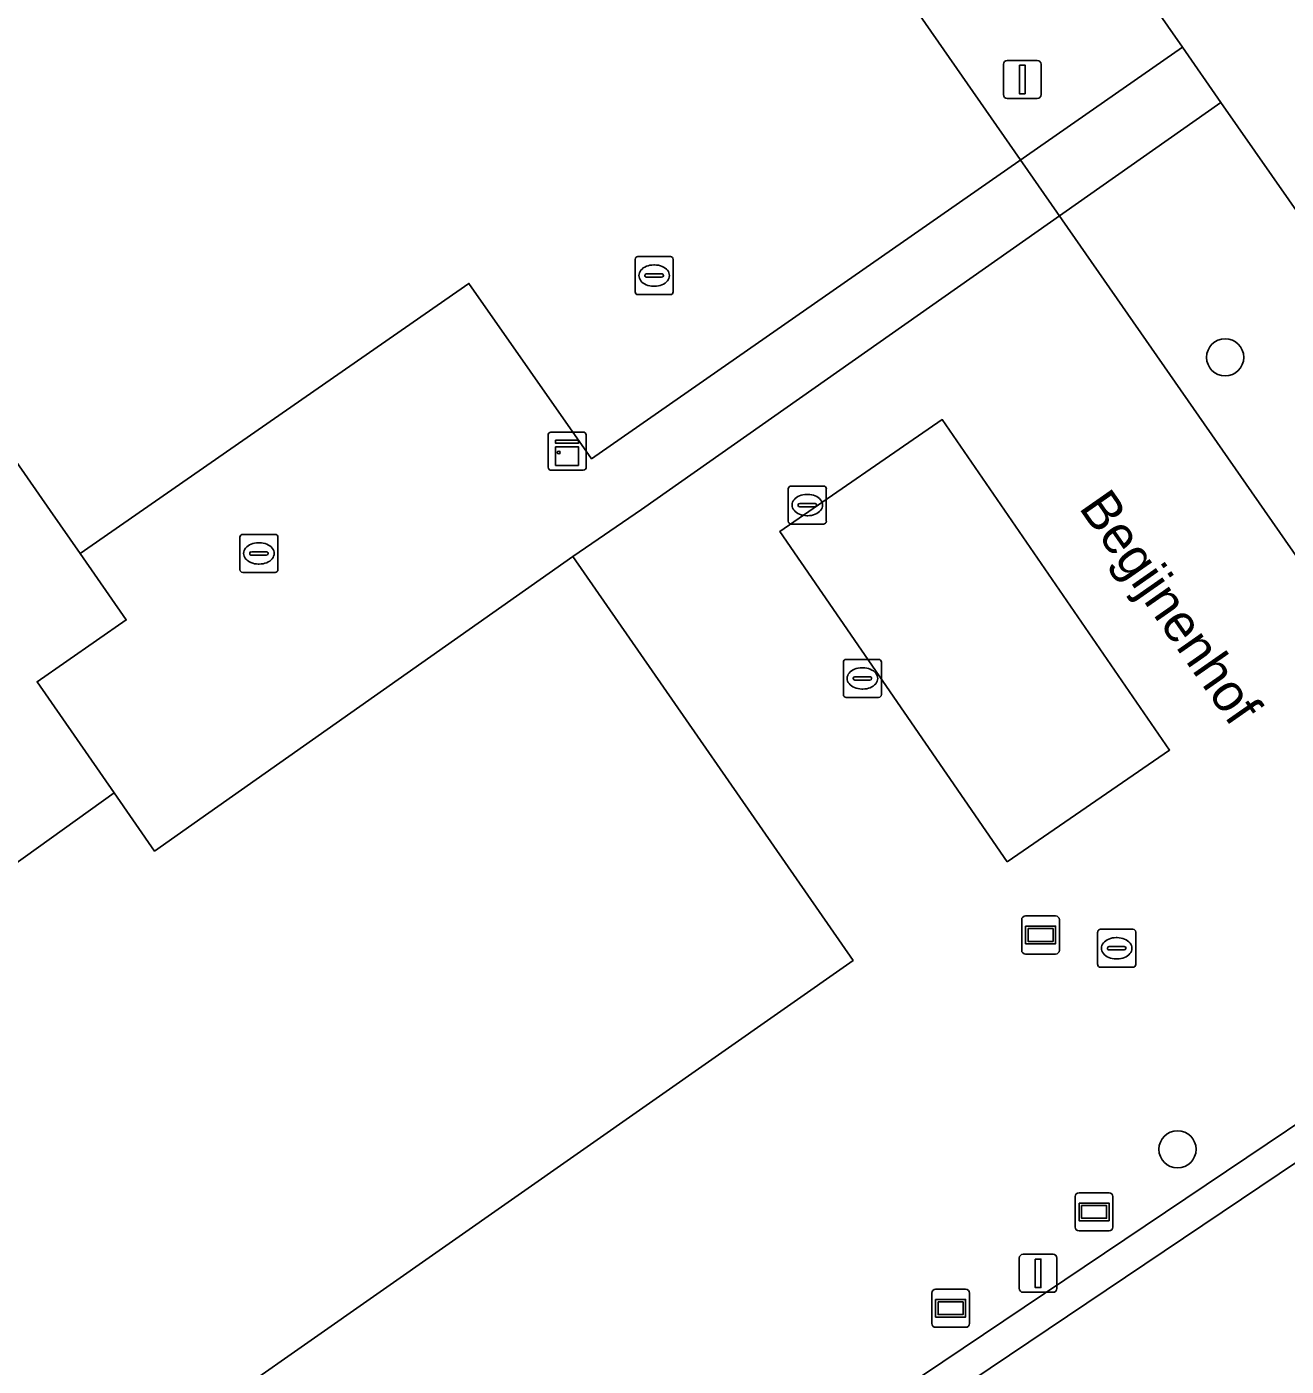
# Model space of a CAD drawing. Extents: x 161087 to 161926, y 382572 to 383873.
# Drawn here: x 161452.07 to 161485.18, y 382977.51 to 383012.71 of the extents above; entities that cross this region are included whole.
import ezdxf

# ---------------------------------------------------------------- set-up
doc = ezdxf.new("R2010")
doc.units = 0
for name, color, linetype in [('IMGEO_Boom', 7, 'Continuous'), ('IMGEO_Informatiebord', 7, 'Continuous'), ('IMGEO_Kast', 7, 'Continuous'), ('IMGEO_Kolk', 7, 'Continuous'), ('IMGEO_Lichtmast', 7, 'Continuous'), ('IMGEO_Lijnafwatering', 7, 'Continuous'), ('IMGEO_Openbare_ruimte_label', 7, 'Continuous'), ('IMGEO_Pand', 7, 'Continuous'), ('IMGEO_Parkeervlak_open', 7, 'Continuous'), ('IMGEO_Reclamebord', 7, 'Continuous'), ('IMGEO_Rioolput', 7, 'Continuous'), ('IMGEO_Terreindeel_open', 7, 'Continuous'), ('IMGEO_Voetgangersgebied_open', 7, 'Continuous'), ('IMGEO_Wegwijzer', 7, 'Continuous')]:
    doc.layers.add(name, color=color, linetype=linetype)

msp = doc.modelspace()

# ---------------------------------------------------------------- linework, layer by layer
at = {"layer": 'IMGEO_Boom'}
for centre in [(161483.572, 383004.021), (161482.32, 382983.212)]:
    msp.add_circle(centre, 0.489, dxfattribs=at)
at = {"layer": 'IMGEO_Informatiebord'}
for p, q in [((161478.324, 382989.343), (161479.114, 382989.343)), ((161479.114, 382989.343), (161478.324, 382989.343)), ((161478.224, 382988.443), (161478.224, 382989.243)), ((161478.224, 382989.243), (161478.224, 382988.443)), ((161479.214, 382989.243), (161479.214, 382988.443)), ((161479.214, 382988.443), (161479.214, 382989.243)), ((161479.114, 382988.343), (161478.324, 382988.343)), ((161478.324, 382988.343), (161479.114, 382988.343))]:
    msp.add_line(p, q, dxfattribs=at)
for points in [[(161478.325, 382989.075), (161479.113, 382989.075), (161479.113, 382988.611), (161478.325, 382988.611), (161478.325, 382989.075)], [(161478.39, 382989.01), (161478.39, 382988.676), (161479.048, 382988.676), (161479.048, 382989.01), (161478.39, 382989.01)]]:
    msp.add_lwpolyline(points, dxfattribs=at)
for centre, start, end in [((161478.324, 382989.243), 90, 180), ((161478.324, 382989.243), 90, 180), ((161479.114, 382989.243), 0, 90), ((161479.114, 382989.243), 360, 90), ((161478.324, 382988.443), 180, 270), ((161478.324, 382988.443), 180, 270), ((161479.114, 382988.443), 270, 0), ((161479.114, 382988.443), 270, 0)]:
    msp.add_arc(centre, 0.1, start, end, dxfattribs=at)
at = {"layer": 'IMGEO_Kast'}
for p, q in [((161465.776, 383001.132), (161465.776, 383001.973)), ((161465.776, 383001.973), (161465.776, 383001.132)), ((161465.851, 383002.057), (161466.692, 383002.057)), ((161466.692, 383002.057), (161465.851, 383002.057)), ((161466.776, 383001.982), (161466.776, 383001.141)), ((161466.776, 383001.141), (161466.776, 383001.982)), ((161466.701, 383001.057), (161465.86, 383001.057)), ((161465.86, 383001.057), (161466.701, 383001.057))]:
    msp.add_line(p, q, dxfattribs=at)
for points in [[(161465.971, 383001.847), (161466.571, 383001.847), (161466.571, 383001.762), (161465.971, 383001.762), (161465.971, 383001.847)], [(161465.971, 383001.672), (161466.571, 383001.672), (161466.571, 383001.183), (161465.971, 383001.183), (161465.971, 383001.672)]]:
    msp.add_lwpolyline(points, dxfattribs=at)
msp.add_circle((161466.055, 383001.521), 0.0377, dxfattribs=at)
for centre, start, end in [((161465.854, 383001.979), 92.4484, 184.2845), ((161465.854, 383001.979), 92.4484, 184.2845), ((161466.698, 383001.979), 2.4484, 94.2845), ((161466.698, 383001.979), 2.4484, 94.2845), ((161465.854, 383001.135), 182.4484, 274.2845), ((161465.854, 383001.135), 182.4484, 274.2845), ((161466.698, 383001.135), 272.4484, 4.2845), ((161466.698, 383001.135), 272.4484, 4.2845)]:
    msp.add_arc(centre, 0.0779, start, end, dxfattribs=at)
at = {"layer": 'IMGEO_Kolk'}
for p, q in [((161473.537, 382995.159), (161473.537, 382996.011)), ((161473.612, 382996.085), (161474.464, 382996.085)), ((161474.538, 382996.011), (161474.538, 382995.159)), ((161473.839, 382995.628), (161474.237, 382995.628)), ((161474.025, 382995.865), (161474.05, 382995.865)), ((161473.796, 382995.579), (161473.796, 382995.591)), ((161474.234, 382995.542), (161473.836, 382995.542)), ((161474.048, 382995.305), (161474.023, 382995.305)), ((161474.28, 382995.591), (161474.28, 382995.579)), ((161474.464, 382995.085), (161473.612, 382995.085))]:
    msp.add_line(p, q, dxfattribs=at)
for points in [[(161473.537, 382995.159), (161473.537, 382996.011)], [(161473.612, 382996.085), (161474.464, 382996.085)], [(161474.538, 382996.011), (161474.538, 382995.159)], [(161474.464, 382995.085), (161473.612, 382995.085)]]:
    msp.add_lwpolyline(points, dxfattribs=at)
for centre, radius, start, end in [((161473.614, 382996.009), 0.0765, 91.552, 178.448), ((161473.614, 382996.009), 0.0765, 91.552, 178.448), ((161474.462, 382996.009), 0.0765, 1.552, 88.448), ((161474.462, 382996.009), 0.0765, 1.552, 88.448), ((161473.836, 382995.588), 0.0403, 85.8775, 175.7526), ((161474.241, 382995.59), 0.0386, 1.7309, 96.639), ((161473.833, 382995.578), 0.0366, 178.938, 274.7102), ((161474.237, 382995.585), 0.043, 264.8664, 352.4533), ((161473.614, 382995.161), 0.0765, 181.552, 268.448), ((161473.614, 382995.161), 0.0765, 181.552, 268.448), ((161474.462, 382995.161), 0.0765, 271.552, 358.448), ((161474.462, 382995.161), 0.0765, 271.552, 358.448)]:
    msp.add_arc(centre, radius, start, end, dxfattribs=at)
for centre, major_axis, ratio, start_param, end_param in [((161474.024, 382995.585), (-0.387, 0.002), 0.722429, 4.712389, 7.853982), ((161474.049, 382995.585), (-0.39, 0.002), 0.717154, 1.570796, 4.712389)]:
    msp.add_ellipse(centre, major_axis=major_axis, ratio=ratio, start_param=start_param, end_param=end_param, dxfattribs=at)
at = {"layer": 'IMGEO_Lichtmast'}
for p, q in [((161477.843, 383011.824), (161478.633, 383011.824)), ((161478.633, 383011.824), (161477.843, 383011.824)), ((161477.743, 383010.924), (161477.743, 383011.724)), ((161477.743, 383011.724), (161477.743, 383010.924)), ((161478.733, 383011.724), (161478.733, 383010.924)), ((161478.733, 383010.924), (161478.733, 383011.724)), ((161478.633, 383010.824), (161477.843, 383010.824)), ((161477.843, 383010.824), (161478.633, 383010.824)), ((161478.161, 382979.554), (161478.161, 382980.354)), ((161478.161, 382980.354), (161478.161, 382979.554)), ((161478.261, 382980.454), (161479.051, 382980.454)), ((161479.051, 382980.454), (161478.261, 382980.454)), ((161479.151, 382980.354), (161479.151, 382979.554)), ((161479.151, 382979.554), (161479.151, 382980.354)), ((161479.051, 382979.454), (161478.261, 382979.454)), ((161478.261, 382979.454), (161479.051, 382979.454))]:
    msp.add_line(p, q, dxfattribs=at)
for points in [[(161478.163, 383011.699), (161478.313, 383011.699), (161478.313, 383010.949), (161478.163, 383010.949), (161478.163, 383011.699)], [(161478.581, 382980.329), (161478.731, 382980.329), (161478.731, 382979.579), (161478.581, 382979.579), (161478.581, 382980.329)]]:
    msp.add_lwpolyline(points, dxfattribs=at)
for centre, start, end in [((161477.843, 383011.724), 90, 180), ((161477.843, 383011.724), 90, 180), ((161478.633, 383011.724), 0, 90), ((161478.633, 383011.724), 360, 90), ((161477.843, 383010.924), 180, 270), ((161477.843, 383010.924), 180, 270), ((161478.633, 383010.924), 270, 0), ((161478.633, 383010.924), 270, 0), ((161478.261, 382980.354), 90, 180), ((161478.261, 382980.354), 90, 180), ((161479.051, 382980.354), 0, 90), ((161479.051, 382980.354), 360, 90), ((161478.261, 382979.554), 180, 270), ((161478.261, 382979.554), 180, 270), ((161479.051, 382979.554), 270, 0), ((161479.051, 382979.554), 270, 0)]:
    msp.add_arc(centre, 0.1, start, end, dxfattribs=at)
at = {"layer": 'IMGEO_Lijnafwatering'}
for points in [[(161484.606, 383000.001), (161471.96, 383018.162)], [(161491.364, 382990.295), (161486.698, 382996.996), (161484.606, 383000.001)]]:
    msp.add_lwpolyline(points, dxfattribs=at)
at = {"layer": 'IMGEO_Pand'}
msp.add_lwpolyline([(161432.084, 383029.67), (161430.511, 383028.577), (161419.813, 383021.148), (161425.945, 383012.319), (161422.916, 383010.215), (161427.979, 383002.924), (161430.7, 383004.814), (161431.098, 383005.09), (161434.633, 383000), (161443.414, 382987.355), (161444.633, 382985.599), (161454.371, 382992.577), (161452.344, 382995.497), (161454.686, 382997.124), (161453.475, 382998.869), (161452.689, 383000)], close=True, dxfattribs=at)
at = {"layer": 'IMGEO_Parkeervlak_open'}
for points in [[(161468.231, 383000.019), (161483.461, 383010.717), (161482.447, 383012.169), (161466.917, 383001.359), (161463.693, 383005.964), (161453.475, 382998.869), (161454.686, 382997.124), (161452.344, 382995.497), (161454.371, 382992.577), (161455.431, 382991.049), (161456.861, 382992.055), (161466.43, 382998.784)], [(161477.841, 382990.764), (161482.112, 382993.703), (161476.137, 383002.385), (161471.867, 382999.446)]]:
    msp.add_lwpolyline(points, close=True, dxfattribs=at)
at = {"layer": 'IMGEO_Reclamebord'}
for p, q in [((161475.861, 382978.634), (161475.861, 382979.434)), ((161475.861, 382979.434), (161475.861, 382978.634)), ((161475.961, 382979.534), (161476.751, 382979.534)), ((161476.751, 382979.534), (161475.961, 382979.534)), ((161476.851, 382979.434), (161476.851, 382978.634)), ((161476.851, 382978.634), (161476.851, 382979.434)), ((161476.751, 382978.534), (161475.961, 382978.534)), ((161475.961, 382978.534), (161476.751, 382978.534))]:
    msp.add_line(p, q, dxfattribs=at)
for points in [[(161475.962, 382979.266), (161476.75, 382979.266), (161476.75, 382978.802), (161475.962, 382978.802), (161475.962, 382979.266)], [(161476.027, 382979.201), (161476.027, 382978.867), (161476.685, 382978.867), (161476.685, 382979.201), (161476.027, 382979.201)]]:
    msp.add_lwpolyline(points, dxfattribs=at)
for centre, start, end in [((161475.961, 382979.434), 90, 180), ((161475.961, 382979.434), 90, 180), ((161476.751, 382979.434), 0, 90), ((161476.751, 382979.434), 360, 90), ((161475.961, 382978.634), 180, 270), ((161475.961, 382978.634), 180, 270), ((161476.751, 382978.634), 270, 0), ((161476.751, 382978.634), 270, 0)]:
    msp.add_arc(centre, 0.1, start, end, dxfattribs=at)
at = {"layer": 'IMGEO_Rioolput'}
for p, q in [((161468.063, 383005.744), (161468.063, 383006.596)), ((161468.138, 383006.67), (161468.99, 383006.67)), ((161469.064, 383006.596), (161469.064, 383005.744)), ((161468.365, 383006.213), (161468.763, 383006.213)), ((161468.551, 383006.45), (161468.576, 383006.45)), ((161468.322, 383006.164), (161468.322, 383006.176)), ((161468.76, 383006.127), (161468.362, 383006.127)), ((161468.574, 383005.89), (161468.549, 383005.89)), ((161468.806, 383006.176), (161468.806, 383006.164)), ((161468.99, 383005.67), (161468.138, 383005.67)), ((161472.088, 382999.714), (161472.088, 383000.566)), ((161472.163, 383000.64), (161473.015, 383000.64)), ((161473.089, 383000.566), (161473.089, 382999.714)), ((161472.576, 383000.42), (161472.601, 383000.42)), ((161472.347, 383000.134), (161472.347, 383000.146)), ((161472.785, 383000.097), (161472.387, 383000.097)), ((161472.39, 383000.183), (161472.788, 383000.183)), ((161472.599, 382999.86), (161472.574, 382999.86)), ((161472.831, 383000.146), (161472.831, 383000.134)), ((161473.015, 382999.64), (161472.163, 382999.64)), ((161457.673, 382998.443), (161457.673, 382999.295)), ((161457.748, 382999.369), (161458.6, 382999.369)), ((161458.161, 382999.149), (161458.186, 382999.149)), ((161458.674, 382999.295), (161458.674, 382998.443)), ((161457.932, 382998.863), (161457.932, 382998.875)), ((161458.37, 382998.826), (161457.972, 382998.826)), ((161457.975, 382998.912), (161458.373, 382998.912)), ((161458.416, 382998.875), (161458.416, 382998.863)), ((161458.184, 382998.589), (161458.159, 382998.589)), ((161458.6, 382998.369), (161457.748, 382998.369)), ((161480.296, 382988.994), (161481.148, 382988.994)), ((161480.221, 382988.068), (161480.221, 382988.92)), ((161480.709, 382988.774), (161480.734, 382988.774)), ((161481.222, 382988.92), (161481.222, 382988.068)), ((161480.48, 382988.488), (161480.48, 382988.5)), ((161480.918, 382988.451), (161480.52, 382988.451)), ((161480.523, 382988.537), (161480.921, 382988.537)), ((161480.964, 382988.5), (161480.964, 382988.488)), ((161481.148, 382987.994), (161480.296, 382987.994)), ((161480.732, 382988.214), (161480.707, 382988.214))]:
    msp.add_line(p, q, dxfattribs=at)
for points in [[(161468.063, 383005.744), (161468.063, 383006.596)], [(161468.138, 383006.67), (161468.99, 383006.67)], [(161469.064, 383006.596), (161469.064, 383005.744)], [(161468.99, 383005.67), (161468.138, 383005.67)], [(161472.088, 382999.714), (161472.088, 383000.566)], [(161472.163, 383000.64), (161473.015, 383000.64)], [(161473.089, 383000.566), (161473.089, 382999.714)], [(161473.015, 382999.64), (161472.163, 382999.64)], [(161457.673, 382998.443), (161457.673, 382999.295)], [(161457.748, 382999.369), (161458.6, 382999.369)], [(161458.674, 382999.295), (161458.674, 382998.443)], [(161458.6, 382998.369), (161457.748, 382998.369)], [(161480.296, 382988.994), (161481.148, 382988.994)], [(161480.221, 382988.068), (161480.221, 382988.92)], [(161481.222, 382988.92), (161481.222, 382988.068)], [(161481.148, 382987.994), (161480.296, 382987.994)]]:
    msp.add_lwpolyline(points, dxfattribs=at)
for centre, radius, start, end in [((161468.14, 383006.594), 0.0765, 91.552, 178.448), ((161468.14, 383006.594), 0.0765, 91.552, 178.448), ((161468.988, 383006.594), 0.0765, 1.552, 88.448), ((161468.988, 383006.594), 0.0765, 1.552, 88.448), ((161468.362, 383006.173), 0.0403, 85.8775, 175.7526), ((161468.767, 383006.175), 0.0386, 1.7309, 96.639), ((161468.359, 383006.163), 0.0366, 178.938, 274.7102), ((161468.763, 383006.17), 0.043, 264.8664, 352.4533), ((161468.14, 383005.746), 0.0765, 181.552, 268.448), ((161468.14, 383005.746), 0.0765, 181.552, 268.448), ((161468.988, 383005.746), 0.0765, 271.552, 358.448), ((161468.988, 383005.746), 0.0765, 271.552, 358.448), ((161472.165, 383000.564), 0.0765, 91.552, 178.448), ((161472.165, 383000.564), 0.0765, 91.552, 178.448), ((161473.013, 383000.564), 0.0765, 1.552, 88.448), ((161473.013, 383000.564), 0.0765, 1.552, 88.448), ((161472.387, 383000.143), 0.0403, 85.8775, 175.7526), ((161472.384, 383000.133), 0.0366, 178.938, 274.7102), ((161472.788, 383000.14), 0.043, 264.8664, 352.4533), ((161472.792, 383000.145), 0.0386, 1.7309, 96.639), ((161472.165, 382999.716), 0.0765, 181.552, 268.448), ((161472.165, 382999.716), 0.0765, 181.552, 268.448), ((161473.013, 382999.716), 0.0765, 271.552, 358.448), ((161473.013, 382999.716), 0.0765, 271.552, 358.448), ((161457.75, 382999.293), 0.0765, 91.552, 178.448), ((161457.75, 382999.293), 0.0765, 91.552, 178.448), ((161458.598, 382999.293), 0.0765, 1.552, 88.448), ((161458.598, 382999.293), 0.0765, 1.552, 88.448), ((161457.972, 382998.872), 0.0403, 85.8775, 175.7526), ((161457.969, 382998.862), 0.0366, 178.938, 274.7102), ((161458.373, 382998.869), 0.043, 264.8664, 352.4533), ((161458.377, 382998.874), 0.0386, 1.7309, 96.639), ((161457.75, 382998.445), 0.0765, 181.552, 268.448), ((161457.75, 382998.445), 0.0765, 181.552, 268.448), ((161458.598, 382998.445), 0.0765, 271.552, 358.448), ((161458.598, 382998.445), 0.0765, 271.552, 358.448), ((161480.298, 382988.918), 0.0765, 91.552, 178.448), ((161480.298, 382988.918), 0.0765, 91.552, 178.448), ((161481.146, 382988.918), 0.0765, 1.552, 88.448), ((161481.146, 382988.918), 0.0765, 1.552, 88.448), ((161480.52, 382988.497), 0.0403, 85.8775, 175.7526), ((161480.517, 382988.487), 0.0366, 178.938, 274.7102), ((161480.921, 382988.494), 0.043, 264.8664, 352.4533), ((161480.925, 382988.499), 0.0386, 1.7309, 96.639), ((161480.298, 382988.07), 0.0765, 181.552, 268.448), ((161480.298, 382988.07), 0.0765, 181.552, 268.448), ((161481.146, 382988.07), 0.0765, 271.552, 358.448), ((161481.146, 382988.07), 0.0765, 271.552, 358.448)]:
    msp.add_arc(centre, radius, start, end, dxfattribs=at)
for centre, major_axis, ratio, start_param, end_param in [((161468.55, 383006.17), (-0.387, 0.002), 0.722429, 4.712389, 7.853982), ((161468.575, 383006.17), (-0.39, 0.002), 0.717154, 1.570796, 4.712389), ((161472.575, 383000.14), (-0.387, 0.002), 0.722429, 4.712389, 7.853982), ((161472.6, 383000.14), (-0.39, 0.002), 0.717154, 1.570796, 4.712389), ((161458.16, 382998.869), (-0.387, 0.002), 0.722429, 4.712389, 7.853982), ((161458.185, 382998.869), (-0.39, 0.002), 0.717154, 1.570796, 4.712389), ((161480.708, 382988.494), (-0.387, 0.002), 0.722429, 4.712389, 7.853982), ((161480.733, 382988.494), (-0.39, 0.002), 0.717154, 1.570796, 4.712389)]:
    msp.add_ellipse(centre, major_axis=major_axis, ratio=ratio, start_param=start_param, end_param=end_param, dxfattribs=at)
at = {"layer": 'IMGEO_Terreindeel_open'}
msp.add_lwpolyline([(161473.79, 382988.173), (161466.43, 382998.784), (161456.861, 382992.055), (161455.431, 382991.049), (161454.371, 382992.577), (161444.633, 382985.599), (161425.413, 382972.151), (161424.899, 382971.781), (161432.328, 382962.194), (161432.59, 382961.842), (161442.219, 382968.515), (161443.39, 382966.889)], close=True, dxfattribs=at)
at = {"layer": 'IMGEO_Voetgangersgebied_open'}
for points in [[(161436.953, 383077.304), (161432.896, 383074.264), (161410.333, 383057.358), (161412.451, 383054.33), (161427.003, 383033.515), (161429.943, 383029.064), (161430.511, 383028.577), (161432.084, 383029.67), (161452.689, 383000), (161453.475, 382998.869), (161463.693, 383005.964), (161466.917, 383001.359), (161482.447, 383012.169)], [(161477.841, 382990.764), (161471.867, 382999.446), (161476.137, 383002.385), (161482.112, 382993.703)], [(161418.173, 382938.68), (161418.424, 382938.34), (161418.673, 382937.998), (161487.535, 382984.276), (161488.326, 382984.808), (161487.855, 382985.495)]]:
    msp.add_lwpolyline(points, close=True, dxfattribs=at)
for points in [[(161436.953, 383077.304), (161482.447, 383012.169), (161483.461, 383010.717), (161490.993, 382999.933)], [(161537.139, 382933.73), (161504.897, 382979.985), (161500.628, 382986.11), (161500, 382987.011), (161490.993, 382999.933), (161483.461, 383010.717), (161468.231, 383000.019), (161466.43, 382998.784), (161473.79, 382988.173), (161443.39, 382966.889), (161442.219, 382968.515), (161432.59, 382961.842), (161432.328, 382962.194), (161430.326, 382960.66), (161430.871, 382959.954), (161429.509, 382958.918), (161425.979, 382956.243), (161424.759, 382956.396), (161424.117, 382957.164), (161423.81, 382956.927)], [(161419.278, 382953.496), (161418.957, 382953.256), (161419.611, 382952.384), (161419.434, 382951.117), (161414.596, 382947.348), (161412.674, 382945.831), (161413.383, 382944.906), (161413.737, 382944.446), (161416.013, 382941.491), (161418.173, 382938.68), (161487.855, 382985.495), (161488.326, 382984.808), (161487.535, 382984.276), (161494.8, 382973.709), (161506.475, 382956.338), (161506.849, 382955.782), (161510.861, 382949.813), (161506.712, 382947.012), (161507.956, 382945.121), (161509.426, 382946.113)], [(161491.048, 382965.377), (161486.36, 382972.355), (161487.398, 382973.001), (161487.593, 382973.143), (161489.566, 382970.234), (161491.831, 382971.755), (161492.041, 382971.904), (161494.312, 382973.384), (161494.555, 382973.544), (161494.8, 382973.709), (161487.535, 382984.276), (161418.673, 382937.998), (161420.782, 382934.985), (161421.709, 382933.625), (161421.785, 382933.513), (161423.001, 382931.728), (161425.738, 382927.535), (161434.891, 382912.704), (161469.267, 382856.908), (161473.209, 382850.496), (161476.379, 382845.501)]]:
    msp.add_lwpolyline(points, dxfattribs=at)
at = {"layer": 'IMGEO_Wegwijzer'}
for p, q in [((161479.631, 382981.168), (161479.631, 382981.968)), ((161479.631, 382981.968), (161479.631, 382981.168)), ((161479.731, 382982.068), (161480.521, 382982.068)), ((161480.521, 382982.068), (161479.731, 382982.068)), ((161480.621, 382981.968), (161480.621, 382981.168)), ((161480.621, 382981.168), (161480.621, 382981.968)), ((161480.521, 382981.068), (161479.731, 382981.068)), ((161479.731, 382981.068), (161480.521, 382981.068))]:
    msp.add_line(p, q, dxfattribs=at)
for points in [[(161479.732, 382981.8), (161480.52, 382981.8), (161480.52, 382981.336), (161479.732, 382981.336), (161479.732, 382981.8)], [(161479.797, 382981.735), (161479.797, 382981.401), (161480.455, 382981.401), (161480.455, 382981.735), (161479.797, 382981.735)]]:
    msp.add_lwpolyline(points, dxfattribs=at)
for centre, start, end in [((161479.731, 382981.968), 90, 180), ((161479.731, 382981.968), 90, 180), ((161480.521, 382981.968), 0, 90), ((161480.521, 382981.968), 360, 90), ((161479.731, 382981.168), 180, 270), ((161479.731, 382981.168), 180, 270), ((161480.521, 382981.168), 270, 0), ((161480.521, 382981.168), 270, 0)]:
    msp.add_arc(centre, 0.1, start, end, dxfattribs=at)

# ---------------------------------------------------------------- texts
at = {"layer": 'IMGEO_Openbare_ruimte_label'}
msp.add_text('Begijnenhof', height=1, rotation=304.8981, dxfattribs=at).set_placement((161479.709, 383000.07))

doc.saveas('drawing.dxf')
